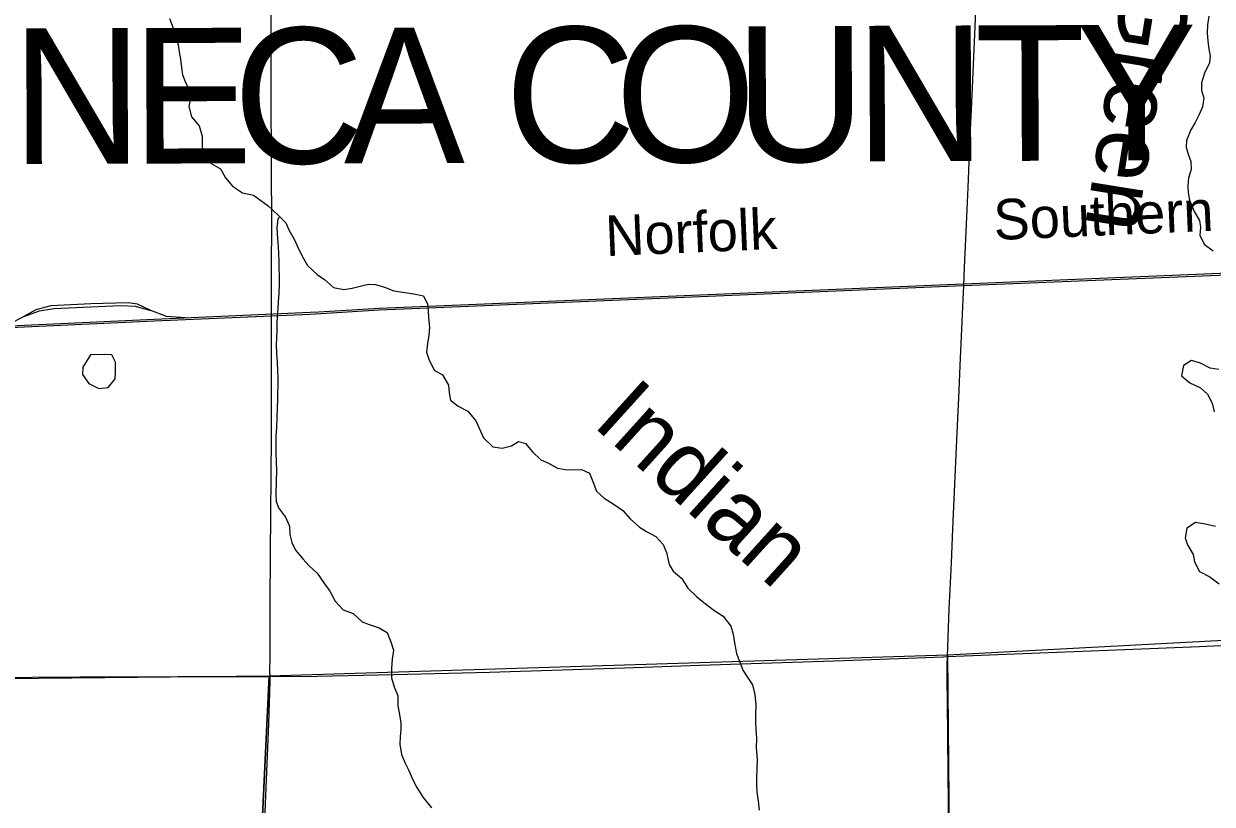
# Model space of a CAD drawing. Extents: x -8.5 to 18.7, y -20.3 to 7.
# Drawn here: x -5.484 to -2.162, y -13.223 to -11.043 of the extents above; entities that cross this region are included whole.
import ezdxf

# ---------------------------------------------------------------- set-up
doc = ezdxf.new("R2010")
doc.units = 0
for name, color, linetype in [('GM_X_County_Road', 7, 'Continuous'), ('GM_X_County_Text', 7, 'Continuous'), ('GM_X_Minor_Lake', 7, 'Continuous'), ('GM_X_Minor_River', 7, 'Continuous'), ('GM_X_Minor_River_Text', 7, 'Continuous'), ('GM_X_Rail_Line', 7, 'Continuous'), ('GM_X_Rail_Line_Text', 7, 'Continuous'), ('GM_X_Section', 7, 'Continuous'), ('GM_X_Township_Road', 7, 'Continuous')]:
    doc.layers.add(name, color=color, linetype=linetype)

msp = doc.modelspace()

# ---------------------------------------------------------------- linework, layer by layer
at = {"layer": 'GM_X_County_Road'}
for points in [[(-2.9024, -12.811), (-2.644, -12.8008), (-2.4067, -12.7911), (-2.198, -12.7824), (-1.9759, -12.7724), (-1.8397, -12.7655)], [(-4.7952, -12.8663), (-4.6637, -12.8654), (-4.4494, -12.8609), (-4.1822, -12.8541), (-3.8044, -12.8427), (-3.5944, -12.8351), (-3.1918, -12.8218), (-2.9881, -12.8148), (-2.9136, -12.8114), (-2.9024, -12.811)], [(-6.821, -12.8891), (-6.6635, -12.8839), (-6.4808, -12.88), (-6.3229, -12.8768), (-6.1762, -12.8744), (-5.981, -12.873), (-5.5931, -12.8693), (-5.3271, -12.8671), (-5.0523, -12.8663), (-4.8782, -12.8663), (-4.7952, -12.8663)]]:
    msp.add_lwpolyline(points, dxfattribs=at)
at = {"layer": 'GM_X_Minor_Lake'}
for points in [[(-5.2971, -11.968), (-5.3185, -12.0027), (-5.3194, -12.0225), (-5.3014, -12.0483), (-5.2742, -12.0622), (-5.2477, -12.0593), (-5.2395, -12.0492)], [(-5.2395, -12.0492), (-5.2279, -12.0351), (-5.227, -12.0154), (-5.2269, -11.9881), (-5.2374, -11.9675), (-5.2578, -11.9667), (-5.2971, -11.968)]]:
    msp.add_lwpolyline(points, dxfattribs=at)
at = {"layer": 'GM_X_Minor_River'}
for points in [[(-2.1719, -11.0211), (-2.1759, -11.0461), (-2.1768, -11.0688), (-2.1747, -11.0908), (-2.1718, -11.1136), (-2.1681, -11.1326), (-2.1698, -11.1523), (-2.1836, -11.1811), (-2.1921, -11.2075), (-2.1922, -11.2288), (-2.1863, -11.2501), (-2.1895, -11.2751), (-2.1987, -11.2963), (-2.2102, -11.3182), (-2.2224, -11.3394), (-2.234, -11.3689), (-2.2356, -11.3878), (-2.2297, -11.4068), (-2.2222, -11.4273), (-2.2216, -11.4501), (-2.2286, -11.4728), (-2.2302, -11.4956), (-2.2296, -11.5145), (-2.226, -11.5358), (-2.2132, -11.5671)], [(-5.0763, -11.0277), (-5.0674, -11.0521), (-5.06, -11.0733), (-5.0526, -11.1015), (-5.0497, -11.1212), (-5.046, -11.1417), (-5.0424, -11.1645), (-5.0402, -11.1857), (-5.0305, -11.2085), (-5.0201, -11.2283), (-5.0172, -11.2481), (-5.0219, -11.2738), (-5.0145, -11.3027), (-4.9934, -11.3279), (-4.9853, -11.3567), (-4.9847, -11.3878), (-4.9811, -11.4068), (-4.96, -11.4335), (-4.9336, -11.4481), (-4.9202, -11.4732), (-4.8999, -11.4968), (-4.8727, -11.5152), (-4.8417, -11.5214), (-4.8003, -11.5511)], [(-4.8003, -11.5511), (-4.7728, -11.5772), (-4.7517, -11.5993), (-4.7427, -11.6183), (-4.7277, -11.645), (-4.715, -11.6739), (-4.7023, -11.699), (-4.6903, -11.718), (-4.664, -11.7432), (-4.6429, -11.7577), (-4.618, -11.7798), (-4.5893, -11.7853), (-4.5658, -11.7817), (-4.5401, -11.775), (-4.5204, -11.7705), (-4.5007, -11.7714), (-4.4758, -11.7791), (-4.4494, -11.7891), (-4.4191, -11.7939), (-4.3934, -11.7978), (-4.367, -11.8025), (-4.3557, -11.8261), (-4.3536, -11.845), (-4.3529, -11.864), (-4.3501, -11.8913), (-4.3517, -11.9126), (-4.3549, -11.9361), (-4.358, -11.9603), (-4.3513, -11.9801), (-4.3364, -12.0105), (-4.3138, -12.0235), (-4.2965, -12.0524), (-4.2944, -12.0737), (-4.2907, -12.0942), (-4.2696, -12.111), (-4.2425, -12.1256), (-4.2199, -12.1522), (-4.211, -12.1728), (-4.199, -12.1994), (-4.1727, -12.2253), (-4.147, -12.2285), (-4.1204, -12.2218), (-4.1014, -12.2098), (-4.0818, -12.2152), (-4.0623, -12.2388), (-4.0382, -12.261), (-4.017, -12.2702), (-3.9922, -12.284), (-3.971, -12.2886), (-3.9453, -12.2888), (-3.9248, -12.2881), (-3.9029, -12.2981), (-3.8932, -12.3217), (-3.8828, -12.3483), (-3.8617, -12.3681), (-3.8338, -12.3857), (-3.8097, -12.4026), (-3.7894, -12.4262), (-3.7631, -12.4491), (-3.7435, -12.4613), (-3.7171, -12.4751), (-3.6968, -12.4973), (-3.6878, -12.5201), (-3.6804, -12.5535), (-3.6692, -12.5725), (-3.6443, -12.5924), (-3.6279, -12.6198), (-3.6038, -12.6434), (-3.5835, -12.6602), (-3.5556, -12.6808), (-3.5292, -12.6984), (-3.5074, -12.7259), (-3.5007, -12.7479), (-3.4971, -12.7722), (-3.492, -12.8026), (-3.4838, -12.8239), (-3.4741, -12.8489), (-3.4606, -12.8703), (-3.4471, -12.8901), (-3.4404, -12.9166), (-3.4376, -12.9455), (-3.4385, -12.9713), (-3.4386, -12.9925), (-3.4379, -13.013), (-3.4358, -13.0395), (-3.4367, -13.0646), (-3.4339, -13.0995), (-3.4348, -13.1245), (-3.4357, -13.1511), (-3.4358, -13.17), (-3.4352, -13.1897), (-3.4315, -13.214), (-3.4287, -13.2398)], [(-4.7678, -11.5824), (-4.7736, -11.5878), (-4.776, -11.6128), (-4.7747, -11.6439), (-4.7725, -11.6652), (-4.7712, -11.7062), (-4.7706, -11.7259), (-4.77, -11.7479), (-4.7701, -11.7684), (-4.771, -11.7972), (-4.7726, -11.8192), (-4.7735, -11.8381), (-4.7752, -11.8609), (-4.776, -11.8806), (-4.7761, -11.9011), (-4.777, -11.92), (-4.7779, -11.9405), (-4.7773, -11.9625), (-4.7751, -11.9898), (-4.7745, -12.0111), (-4.7739, -12.0338), (-4.7732, -12.0543), (-4.7741, -12.0733), (-4.775, -12.093), (-4.7759, -12.1158), (-4.776, -12.1423), (-4.7777, -12.1719), (-4.7794, -12.1939), (-4.7795, -12.2143), (-4.7789, -12.2417), (-4.7783, -12.2659), (-4.7777, -12.2917), (-4.7786, -12.3198), (-4.7788, -12.3577), (-4.7781, -12.3767), (-4.7722, -12.3957), (-4.7519, -12.4216), (-4.7407, -12.4467), (-4.7401, -12.4694), (-4.7349, -12.4922), (-4.7244, -12.5135), (-4.7042, -12.5379), (-4.6861, -12.557), (-4.6635, -12.5783), (-4.6455, -12.605), (-4.6283, -12.6278), (-4.6133, -12.656), (-4.5907, -12.6804), (-4.5635, -12.6904), (-4.538, -12.7141), (-4.5183, -12.7217), (-4.4904, -12.731), (-4.4685, -12.744), (-4.4581, -12.7699), (-4.4506, -12.7927), (-4.4538, -12.8184), (-4.4562, -12.8435), (-4.4556, -12.87), (-4.4482, -12.8958), (-4.4385, -12.9202), (-4.4379, -12.949), (-4.435, -12.968), (-4.4299, -12.9953), (-4.43, -13.015), (-4.4316, -13.0347), (-4.4325, -13.056), (-4.4281, -13.0841), (-4.4177, -13.1092), (-4.4079, -13.1297), (-4.3967, -13.1555), (-4.3848, -13.1769), (-4.3675, -13.205), (-4.3442, -13.234)], [(-2.2132, -11.5671), (-2.1978, -11.5924), (-2.1956, -11.6113), (-2.1973, -11.6333), (-2.1853, -11.6584), (-2.1597, -11.6768)], [(-2.1442, -12.0091), (-2.1684, -12.0052), (-2.1948, -11.9914), (-2.2205, -11.9836), (-2.2425, -11.9972), (-2.248, -12.026), (-2.2254, -12.0458), (-2.1952, -12.0596), (-2.1757, -12.0779), (-2.1629, -12.103), (-2.157, -12.1274)], [(-2.1536, -12.4475), (-2.1808, -12.4413), (-2.2095, -12.4365), (-2.2331, -12.4523), (-2.2378, -12.4789), (-2.2311, -12.4986), (-2.2153, -12.5253), (-2.2117, -12.5465), (-2.1982, -12.5731), (-2.1695, -12.5877), (-2.1432, -12.6076)]]:
    msp.add_lwpolyline(points, dxfattribs=at)
at = {"layer": 'GM_X_Rail_Line'}
for points in [[(-5.5214, -11.8864), (-5.1189, -11.8681), (-4.6834, -11.8487), (-4.6591, -11.8472), (-4.4903, -11.8371), (-4.241, -11.8269), (-3.258, -11.7862), (-2.8573, -11.7692), (-1.9824, -11.7333)], [(-5.5212, -11.8913), (-5.1187, -11.8731), (-4.6831, -11.8537), (-4.4901, -11.8421), (-4.2408, -11.8319), (-3.2578, -11.7912), (-2.8571, -11.7742), (-1.9822, -11.7382)], [(-5.1286, -11.8435), (-5.166, -11.8262), (-5.1922, -11.8228), (-5.2958, -11.8257), (-5.4077, -11.8307), (-5.4501, -11.842), (-5.4833, -11.8606)], [(-5.4833, -11.8606), (-5.4398, -11.845), (-5.3998, -11.8386), (-5.2144, -11.8302), (-5.172, -11.8322), (-5.1286, -11.8435)], [(-5.0315, -11.8642), (-5.0852, -11.8603), (-5.1286, -11.8435)], [(-5.4833, -11.8606), (-5.4916, -11.8652), (-5.5172, -11.8785), (-5.5516, -11.8877)]]:
    msp.add_lwpolyline(points, dxfattribs=at)
at = {"layer": 'GM_X_Section'}
for points in [[(-2.9026, -12.8057), (-0.8312, -12.6964), (-0.8797, -14.6721), (-0.8807, -14.7032), (-2.8839, -14.825)], [(-4.7978, -12.8645), (-2.9026, -12.8057), (-2.8839, -14.825), (-4.8936, -14.8786)], [(-6.8207, -12.8849), (-4.7978, -12.8645), (-4.8936, -14.8786), (-6.7244, -14.8856), (-6.7617, -14.836), (-6.7767, -14.8143), (-6.7888, -14.7956)]]:
    msp.add_lwpolyline(points, close=True, dxfattribs=at)
at = {"layer": 'GM_X_Township_Road'}
for points in [[(-4.7952, -12.8663), (-4.7956, -12.851), (-4.7952, -12.815), (-4.7946, -12.6645), (-4.7938, -12.524), (-4.7913, -12.1957), (-4.7911, -11.901), (-4.7915, -11.7804), (-4.7906, -11.5467), (-4.7915, -11.4994), (-4.7924, -11.1737), (-4.7927, -11.0792), (-4.7924, -10.9188), (-4.7917, -10.7633), (-4.7915, -10.6357)], [(-2.8567, -11.7747), (-2.8546, -11.724), (-2.8512, -11.6432), (-2.8447, -11.5004), (-2.8384, -11.3588), (-2.8334, -11.242), (-2.8298, -11.1563), (-2.8251, -11.0507), (-2.8192, -10.9166), (-2.8144, -10.8222), (-2.8103, -10.7266), (-2.8071, -10.6608), (-2.806, -10.6287)], [(-2.9024, -12.811), (-2.8973, -12.6778), (-2.8947, -12.6231), (-2.8911, -12.5486), (-2.8871, -12.4542), (-2.8768, -12.2257), (-2.8725, -12.1263), (-2.8705, -12.0878), (-2.8657, -11.9772), (-2.8584, -11.8133), (-2.8567, -11.7747)], [(-2.8788, -14.8248), (-2.8782, -14.8161), (-2.8776, -14.8084), (-2.8771, -14.7959), (-2.8773, -14.7523), (-2.8786, -14.6566), (-2.8813, -14.4651), (-2.8853, -14.2836), (-2.8883, -14.1246), (-2.8901, -13.9965), (-2.8919, -13.8933), (-2.8939, -13.7877), (-2.8943, -13.7268), (-2.8972, -13.5018), (-2.8988, -13.3103), (-2.9, -13.135), (-2.9019, -12.9373), (-2.9027, -12.8739), (-2.9033, -12.8341), (-2.9024, -12.811)], [(-4.8234, -13.6252), (-4.8227, -13.6102), (-4.8175, -13.4511), (-4.8093, -13.2437), (-4.799, -12.999), (-4.7948, -12.8808), (-4.7952, -12.8663)]]:
    msp.add_lwpolyline(points, dxfattribs=at)

# ---------------------------------------------------------------- texts
at = {"layer": 'GM_X_County_Text'}
for s, rotation, p in [('N', 0.2284, (-5.5167, -11.4349)), ('E', 0.1826, (-5.1817, -11.4336)), ('C', 359.9646, (-4.8988, -11.4326)), ('A', 0.1953, (-4.5888, -11.4329)), ('C', 0.2167, (-4.1386, -11.4313)), ('O', 0.2175, (-3.8303, -11.4301)), ('U', 0.2191, (-3.4953, -11.4288)), ('N', 0.2197, (-3.1603, -11.4275)), ('T', 0.2201, (-2.8253, -11.4263)), ('Y', 0.2197, (-2.542, -11.4252))]:
    msp.add_text(s, height=0.3788, rotation=rotation, dxfattribs=at).set_placement(p)
at = {"layer": 'GM_X_Minor_River_Text'}
for s, height, rotation, p in [('Green', 0.18951, 260.8718, (-2.4068, -10.9122)), ('Indian', 0.1895, 317.8779, (-3.8976, -12.1638))]:
    msp.add_text(s, height=height, rotation=rotation, dxfattribs=at).set_placement(p)
at = {"layer": 'GM_X_Rail_Line_Text'}
for s, rotation, p in [('Southern', 2.4279, (-2.7712, -11.6471)), ('Norfolk', 2.4406, (-3.8562, -11.6921))]:
    msp.add_text(s, height=0.11326, rotation=rotation, dxfattribs=at).set_placement(p)

doc.saveas('drawing.dxf')
